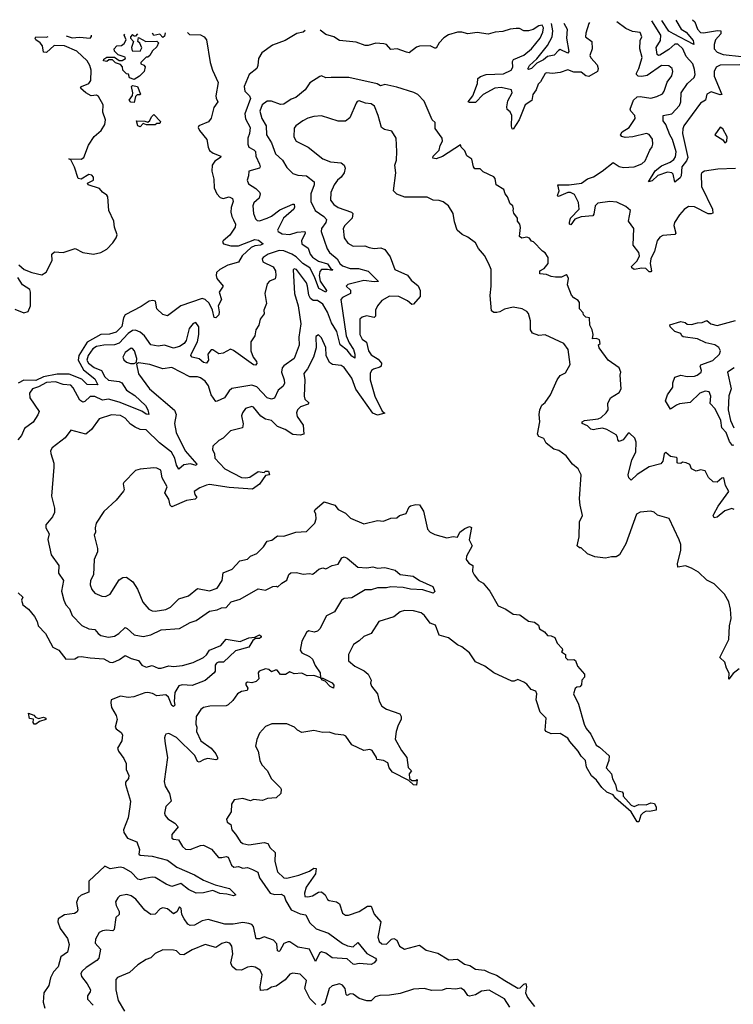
# Model space of a CAD drawing. Extents: x 2494106 to 2685573, y 758056 to 915185.
# Tile 476 of 507: x 2625158 to 2629881, y 907660 to 914178. Entities that reach past the tile are written whole.
import ezdxf

# ---------------------------------------------------------------- set-up
doc = ezdxf.new("R2010")
doc.units = 0

msp = doc.modelspace()

# ---------------------------------------------------------------- linework, layer by layer
at = {"layer": '0CON05XD'}
for points in [[(2628928.7, 914159.4), (2628925, 914152.5), (2628905, 914090), (2628903.8, 914065), (2628943.8, 914033.8), (2628947.5, 913985), (2628932.3, 913942.3), (2628938.8, 913925), (2628979.1, 913879.1), (2628987.5, 913855), (2628983.3, 913835), (2628925, 913801.2), (2628905, 913806.2), (2628875, 913831.4), (2628825, 913830.6), (2628785, 913845.8), (2628735, 913828.1), (2628685, 913821.9), (2628645, 913826), (2628635, 913821.2), (2628605, 913766.7), (2628589.3, 913750.7), (2628576, 913715), (2628555, 913683.3), (2628547.5, 913642.5), (2628503.1, 913615), (2628464.6, 913515), (2628425, 913453.8), (2628416.4, 913456.4), (2628413.4, 913473.4), (2628415.4, 913545), (2628405, 913567.5), (2628384.4, 913584.4), (2628381.1, 913601.1), (2628388.1, 913641.9), (2628417.5, 913695), (2628413.1, 913713.1), (2628345, 913729.4), (2628302, 913725), (2628226.4, 913683.6), (2628175, 913630.6), (2628135, 913630), (2628126.7, 913635), (2628157.5, 913675), (2628188.6, 913755), (2628190.9, 913789.1), (2628207.6, 913802.4), (2628245, 913814.4), (2628359.3, 913820.7), (2628410.8, 913845), (2628421.4, 913865), (2628419.5, 913900.5), (2628425.8, 913914.2), (2628495, 913942.5), (2628545, 913984.3), (2628602.5, 914055), (2628621.4, 914095), (2628624.2, 914125), (2628615, 914141.2), (2628595, 914136.9), (2628556.9, 914113.1), (2628525, 914105.5), (2628495.6, 914105.6), (2628465, 914120), (2628445, 914120), (2628404.5, 914115.5), (2628355, 914100), (2628304.5, 914095.5), (2628258.3, 914081.7), (2628185, 914092.9), (2628125, 914083.8), (2628085, 914095.8), (2628055, 914096), (2627995, 914077.5), (2627965, 914058.6), (2627935, 914025.8), (2627915, 913990.8), (2627905, 913989.2), (2627875, 914004.3), (2627805, 914004), (2627785, 913996.7), (2627735, 913958), (2627717, 913963), (2627655.8, 913985.8), (2627615, 913981.2), (2627585, 914013.3), (2627568.3, 914018.3), (2627515, 914023.8), (2627465, 914008), (2627445, 914007.5), (2627385, 914028.8), (2627275, 914040), (2627237.5, 914065), (2627185, 914081.2), (2627146.6, 914110)], [(2628759.7, 914154.7), (2628782.5, 914115), (2628776.4, 914055), (2628792.5, 913967.5), (2628785, 913956.2), (2628735, 913980.5), (2628723.1, 913975), (2628696.1, 913943.9), (2628650.6, 913935), (2628625, 913912.3), (2628580.2, 913889.8), (2628545, 913856), (2628525, 913847.5), (2628522, 913852), (2628532.2, 913875), (2628580.7, 913919.3), (2628651.8, 914008.2), (2628683.2, 914065), (2628687, 914105), (2628678.6, 914152.5)], [(2629216.4, 913403.6), (2629165, 913398.6), (2629144.3, 913404.3), (2629133.8, 913415), (2629146, 913435), (2629192, 913465), (2629231.2, 913525), (2629230, 913545), (2629202, 913572), (2629198.8, 913585), (2629221.2, 913645), (2629245, 913668), (2629265, 913670.8), (2629335, 913659.2), (2629375, 913669.2), (2629411.7, 913688.3), (2629423.8, 913705), (2629444.2, 913765), (2629475, 913807.5), (2629480, 913835), (2629476.2, 913855), (2629455, 913873.3), (2629405, 913875.6), (2629310.2, 913809.8), (2629275, 913801.9), (2629252.5, 913805), (2629240, 913815), (2629240, 913825), (2629255.5, 913854.5), (2629278.3, 913928.3), (2629261.9, 913985), (2629265, 914040), (2629276.7, 914065), (2629265, 914092.5), (2629215, 914101.2), (2629169.5, 914119.5), (2629109.9, 914164.4)], [(2629925, 913879.4), (2629795, 913876.5), (2629767.5, 913865), (2629754.7, 913835), (2629754.7, 913805), (2629805, 913682.5), (2629795, 913680.8), (2629735, 913700.9), (2629705.8, 913685), (2629696.2, 913645), (2629665, 913625.7), (2629553.8, 913475), (2629546.2, 913455), (2629545.4, 913425.4), (2629580, 913265), (2629572.5, 913245), (2629541.4, 913205), (2629535.6, 913144.4), (2629529.2, 913130.8), (2629495, 913102.5), (2629483.8, 913155), (2629474.2, 913164.2), (2629445, 913168.6), (2629382.4, 913147.6), (2629345, 913111.2), (2629320, 913105), (2629365, 913176.9), (2629405, 913210), (2629463.3, 913235), (2629487.2, 913252.8), (2629499.4, 913270.6), (2629503.6, 913303.6), (2629479.1, 913385), (2629460.9, 913415), (2629435.7, 913485), (2629417.7, 913507.7), (2629416.7, 913543.3), (2629475, 913554.2), (2629525, 913610.6), (2629534.6, 913635), (2629535.6, 913695), (2629577.8, 913755), (2629621.8, 913795), (2629628, 913815), (2629625, 913848.8), (2629612.3, 913885), (2629569.2, 913935), (2629547.8, 913985), (2629515, 914015.3), (2629495, 914017.1), (2629455, 913980), (2629395, 913943.6), (2629385, 913941.4), (2629377.8, 913947.8), (2629370, 913995), (2629399, 914041), (2629400.5, 914075), (2629341.7, 914170.8)], [(2629501.7, 914175.3), (2629536.4, 914116.4), (2629568.8, 914095), (2629615, 914040), (2629620, 914015), (2629485.6, 914084.4), (2629455, 914102.9), (2629407.4, 914172.7)], [(2629610.1, 914178.3), (2629627.1, 914165), (2629643.8, 914115), (2629663.8, 914093.8), (2629685, 914090.4), (2629777.1, 914107.1), (2629798, 914105), (2629797.7, 914085), (2629763.8, 914045), (2629753.5, 914015), (2629754.7, 913984.7), (2629774.2, 913964.2), (2629815, 913946.8), (2629935, 913934.6)], [(2627046.4, 914107.2), (2627035, 914096.2), (2626992.7, 914087.3), (2626915, 914041.2), (2626830.7, 914009.3), (2626761.2, 913958.8), (2626737.7, 913922.3), (2626733.8, 913875), (2626726.2, 913855), (2626676.2, 913815), (2626644, 913735), (2626648.8, 913705), (2626678.8, 913675), (2626685.6, 913655.6), (2626648.5, 913555), (2626652.7, 913522.7), (2626683.8, 913465), (2626678.8, 913425), (2626666.7, 913395), (2626666.7, 913355), (2626675, 913333.3), (2626707.3, 913317.3), (2626718.8, 913305), (2626720, 913275), (2626745, 913221.2), (2626750, 913205), (2626744.2, 913195.8), (2626673.6, 913176.4), (2626672.5, 913145), (2626663.3, 913115), (2626672.3, 913092.3), (2626720.8, 913060.8), (2626745.8, 913035.8), (2626748.8, 913025), (2626742.7, 912997.3), (2626706.7, 912965), (2626700, 912945), (2626706.2, 912895), (2626719.3, 912859.3), (2626729.3, 912849.3), (2626745, 912846.7), (2626796.7, 912865), (2626825, 912878.6), (2626879.8, 912920.2), (2626965, 912957.1), (2626975, 912956.7), (2626977.5, 912937.5), (2626972.5, 912925), (2626903.8, 912865), (2626864.3, 912784.3), (2626868.8, 912775), (2626895, 912760.6), (2626945, 912755.5), (2626995, 912771.8), (2627045.7, 912775.7), (2627046.9, 912765), (2627022.3, 912715), (2627025.5, 912695), (2627066.9, 912665), (2627079.7, 912625), (2627095, 912606), (2627135, 912579.5), (2627195, 912562.9), (2627218, 912528), (2627228.8, 912525), (2627225, 912517.5), (2627195.6, 912525.6), (2627156.1, 912523.9), (2627145, 912512), (2627139.3, 912485), (2627146.2, 912446.2), (2627188.8, 912385), (2627185, 912373.8), (2627138.3, 912398.3), (2627110, 912475), (2627078, 912535), (2627032, 912565), (2626987.5, 912607.5), (2626960, 912625), (2626905, 912647.5), (2626875, 912649.2), (2626802, 912625), (2626770, 912605), (2626762, 912595), (2626765.9, 912575.9), (2626835, 912541.2), (2626850, 912515), (2626854, 912485), (2626848, 912462), (2626811.7, 912448.3), (2626795, 912430), (2626780.8, 912365), (2626790.5, 912299.5), (2626773.6, 912256.4), (2626775, 912230), (2626748.8, 912195), (2626740, 912155), (2626720, 912125), (2626713.9, 912086.1), (2626687.5, 912045), (2626686.9, 911985), (2626703.8, 911943.8), (2626725.7, 911915), (2626726.9, 911903.1), (2626718.3, 911891.7), (2626705, 911893.5), (2626571.7, 911988.3), (2626553.8, 911996.2), (2626505, 911971.2), (2626475, 911966.2), (2626435, 911993.3), (2626425, 911992.5), (2626403.3, 911965), (2626406.2, 911925), (2626395, 911903.8), (2626375, 911908.8), (2626345, 911934), (2626298.8, 911945), (2626290.8, 911955), (2626293.1, 911965), (2626334.3, 912045), (2626344.3, 912095), (2626343.8, 912145), (2626323, 912173), (2626305, 912166.2), (2626278.8, 912135), (2626259.2, 912055), (2626246, 912035), (2626215.6, 912014.4), (2626175, 912003.8), (2626115, 912023.3), (2626075, 912016.2), (2626025, 912026.2), (2625984.4, 912085), (2625955, 912110.6), (2625925, 912122.2), (2625905, 912121.5), (2625875, 912101.8), (2625815, 912036.2), (2625785, 912025.4), (2625715, 912023.8), (2625665, 912014.6), (2625640.7, 911999.3), (2625610.7, 911955), (2625601.8, 911925), (2625612.7, 911905), (2625649.4, 911875), (2625699.4, 911855), (2625720.3, 911815), (2625745, 911791.9), (2625815, 911782.9), (2625832.9, 911775), (2625864.5, 911725), (2625919.8, 911689.8), (2625990, 911625), (2626006.5, 911595), (2626012.5, 911565), (2625995, 911566), (2625966.5, 911586.5), (2625815.5, 911645.5), (2625745, 911666.3), (2625705, 911659.3), (2625655, 911683.8), (2625625, 911684.4), (2625589.4, 911650.6), (2625575, 911645.4), (2625555, 911659.4), (2625510.5, 911740.5), (2625495, 911757.8), (2625445, 911763.3), (2625395, 911781.1), (2625335, 911776.9), (2625281.9, 911748.1), (2625241.2, 911735), (2625223.3, 911705), (2625223.8, 911675), (2625286, 911585), (2625278.3, 911561.7), (2625246.8, 911513.2), (2625188.6, 911471.4), (2625168.9, 911425), (2625145, 911395.8)], [(2626267.9, 914093.1), (2626281.3, 914081.3), (2626355, 914077.1), (2626378, 914065), (2626394.2, 914045), (2626418, 913895), (2626432.9, 913845), (2626471.7, 913761.7), (2626456, 913675), (2626457.7, 913657.7), (2626470, 913635), (2626443.4, 913596.6), (2626424.2, 913525.8), (2626407.3, 913502.7), (2626343.9, 913476.1), (2626338.8, 913465), (2626348, 913445), (2626397.1, 913385), (2626404.5, 913335), (2626415, 913311.9), (2626437.5, 913295), (2626489.2, 913275), (2626487.5, 913265), (2626448.4, 913241.6), (2626432.5, 913215), (2626430.3, 913175), (2626442.4, 913122.4), (2626445.4, 913065), (2626462.1, 913025), (2626485, 913000.5), (2626505, 912995.5), (2626545, 913005.5), (2626565.7, 912995), (2626570, 912975), (2626557.7, 912935), (2626556, 912905), (2626561.1, 912875), (2626572.8, 912852.7), (2626585.4, 912825), (2626584.6, 912805), (2626548.9, 912751.1), (2626504.3, 912715), (2626500.8, 912705), (2626506.7, 912695), (2626555, 912682), (2626605, 912680.6), (2626715, 912722.9), (2626737.7, 912717.7), (2626770, 912695), (2626752.5, 912685), (2626715, 912680.9), (2626689.5, 912670.5), (2626630, 912615), (2626606.3, 912573.7), (2626535, 912552.7), (2626482, 912525), (2626460, 912505), (2626457.1, 912485), (2626462.5, 912465), (2626503.8, 912415), (2626478, 912375), (2626494, 912325), (2626470.6, 912285), (2626478.9, 912245), (2626475.6, 912224.4), (2626455, 912203.8), (2626445, 912207.5), (2626433.5, 912255), (2626412, 912302), (2626386.3, 912326.3), (2626365, 912333.1), (2626225, 912283.3), (2626135, 912218), (2626105, 912227.5), (2626066, 912265), (2626057.5, 912315), (2626039.6, 912319.6), (2626014, 912315), (2625961, 912279), (2625855.9, 912224.1), (2625845.4, 912205), (2625833.2, 912146.8), (2625795, 912108.7), (2625752.7, 912097.3), (2625695, 912093.3), (2625605, 912043.9), (2625549.7, 911955), (2625544.1, 911925), (2625580.3, 911860.3), (2625655, 911800.8), (2625675, 911760), (2625605, 911764.2), (2625569.2, 911799.2), (2625485, 911832), (2625405, 911832.6), (2625315, 911813.1), (2625265, 911790), (2625185, 911792.7), (2625147.2, 911772.7)], [(2625151.2, 912555), (2625186.7, 912525), (2625237.5, 912505), (2625305, 912490), (2625333.6, 912506.4), (2625372.5, 912585), (2625370, 912625), (2625388.3, 912641.7), (2625445, 912637.5), (2625525, 912662.5), (2625576.2, 912636.2), (2625645, 912626), (2625695, 912636.7), (2625735, 912658.8), (2625775, 912700), (2625796.7, 912735), (2625802, 912755), (2625784.7, 912805), (2625780.3, 912845), (2625747.5, 912915), (2625741.1, 913005), (2625735, 913017.5), (2625705, 913037.5), (2625685, 913060), (2625610, 913085), (2625606.7, 913095), (2625646.7, 913115), (2625645.5, 913135), (2625635, 913150), (2625615, 913152.5), (2625565, 913123.3), (2625545, 913127.5), (2625521.3, 913201.3), (2625495, 913250), (2625482.5, 913257.5), (2625565, 913254.3), (2625582.5, 913265), (2625612.1, 913347.9), (2625650, 913405), (2625695.9, 913444.1), (2625720.5, 913485), (2625724.5, 913515), (2625706.9, 913565), (2625710, 913615), (2625680.2, 913670.2), (2625665, 913678.6), (2625630, 913675), (2625594.5, 913694.5), (2625560, 913725), (2625566.7, 913735), (2625614.2, 913755), (2625628.5, 913775), (2625631.2, 913845), (2625622.1, 913875), (2625603.5, 913905), (2625535, 913970.9), (2625455, 914006.3), (2625385, 914006.4), (2625335, 913962), (2625315, 913963.8), (2625308, 914005), (2625292, 914025), (2625264, 914045), (2625260, 914055), (2625265, 914065.3), (2625335, 914062.9), (2625345.6, 914067.7)], [(2625464.8, 914071.2), (2625505, 914058.9), (2625552.4, 914062.4), (2625625, 914056.7), (2625633.8, 914066.2), (2625633.1, 914076.2)], [(2625937.4, 914085.1), (2625925, 914070), (2625915, 914070), (2625905, 914080), (2625890, 914065), (2625890, 914055), (2625910, 914035), (2625896.7, 913995), (2625903, 913973), (2625955, 913970), (2625967, 913993), (2625953.6, 914023.6), (2625940, 914035), (2625945, 914060), (2625993, 914033), (2626065, 914036.7), (2626076.7, 914025), (2626065, 913997.5), (2626037, 913973), (2626018.3, 913941.7), (2626005, 913930), (2625995, 913930), (2625960, 913895), (2625960, 913885), (2625978.3, 913878.3), (2625987, 913867), (2625982.5, 913835), (2625950, 913805), (2625915, 913783.3), (2625883.6, 913793.6), (2625876.7, 913816.7), (2625865, 913820), (2625840, 913845), (2625837, 913867), (2625825, 913882.5), (2625791.7, 913891.7), (2625771.7, 913911.7), (2625748.3, 913911.7), (2625735, 913902.5), (2625712.5, 913905), (2625713.6, 913916.4), (2625735, 913930), (2625785, 913930), (2625815, 913907.5), (2625835, 913907.5), (2625858.3, 913921.7), (2625855, 913930), (2625810, 913945), (2625785, 913970), (2625783.6, 913986.4), (2625800, 914005), (2625831.7, 914008.3), (2625848.3, 914021.7), (2625862.5, 914045), (2625850, 914075), (2625852.9, 914082.6)], [(2626121.2, 914090.5), (2626115, 914070), (2626105, 914060), (2626085, 914082.5), (2626045, 914073.3), (2626036.5, 914088)], [(2629886, 910936), (2629872.5, 910942.5), (2629825, 910927.5), (2629775, 910884.3), (2629755, 910880.6), (2629748.8, 910895), (2629751.8, 910905), (2629781.7, 910958.3), (2629851.2, 911055), (2629829.2, 911095), (2629817.5, 911145), (2629805, 911142.5), (2629775, 911117.5), (2629748.3, 911118.3), (2629717.5, 911147.5), (2629695, 911192.5), (2629665, 911197.5), (2629635, 911190), (2629604, 911204), (2629593, 911233), (2629570, 911245), (2629545, 911250), (2629535, 911240), (2629515, 911242.5), (2629510, 911245), (2629510, 911275), (2629505, 911280), (2629465, 911286.7), (2629435, 911312.5), (2629422.5, 911305), (2629413.8, 911255), (2629401.7, 911238.3), (2629325, 911218.6), (2629245, 911167.1), (2629205, 911128.8), (2629190, 911145), (2629184.4, 911165), (2629209.4, 911265), (2629236, 911315), (2629237.7, 911382.3), (2629228.8, 911408.8), (2629195, 911440), (2629185, 911440), (2629152.7, 911397.3), (2629125, 911386.7), (2629116.1, 911396.1), (2629114.2, 911415), (2629105, 911429.2), (2629044.2, 911465), (2629015, 911474), (2628972.7, 911467.3), (2628955, 911463.1), (2628937.1, 911467.1), (2628915, 911490), (2628880, 911505), (2628880, 911515), (2628895.8, 911524.2), (2628987.5, 911535), (2629007.5, 911545), (2629040, 911575), (2629053.3, 911595), (2629051.7, 911638.3), (2629067.5, 911675), (2629125, 911711.2), (2629140, 911735), (2629133.3, 911825), (2629137.5, 911845), (2629125, 911872.5), (2629053.3, 911925), (2628992.5, 912005), (2628990, 912025), (2629000, 912035), (2628995, 912060), (2628975, 912067.5), (2628950, 912065), (2628952.5, 912095), (2628947.5, 912125), (2628932.5, 912155), (2628930, 912205), (2628905, 912210), (2628890, 912225), (2628888.3, 912238.3), (2628862.5, 912265), (2628862.5, 912305), (2628855, 912320), (2628825, 912337.5), (2628810, 912355), (2628783.6, 912423.6), (2628790, 912465), (2628782.5, 912485), (2628775, 912490), (2628745, 912473.3), (2628705, 912473.8), (2628675, 912478), (2628645, 912492.5), (2628601.2, 912495), (2628600.8, 912515), (2628628.3, 912531.7), (2628656.7, 912565), (2628656.7, 912605), (2628636.7, 912635), (2628617.5, 912645), (2628558.3, 912708.3), (2628545, 912712.5), (2628533, 912733), (2628515, 912738.8), (2628481.7, 912731.7), (2628465, 912742.5), (2628473, 912803), (2628467.5, 912825), (2628452.5, 912845), (2628452.5, 912865), (2628428.3, 912898.3), (2628423.3, 912915), (2628427, 912927), (2628422.5, 912945), (2628405, 912960), (2628387.5, 913005), (2628370, 913025), (2628362.5, 913055), (2628312.5, 913085), (2628305, 913127.5), (2628295, 913137.5), (2628225, 913170), (2628205, 913190), (2628170.5, 913190.5), (2628161.2, 913205), (2628150, 913255), (2628117, 913277), (2628105, 913310), (2628080, 913335), (2628075, 913350), (2627956.8, 913273.2), (2627915, 913258.1), (2627891.4, 913261.4), (2627894.3, 913275), (2627933.1, 913315), (2627940, 913345), (2627955.5, 913375), (2627954.2, 913394.2), (2627908.3, 913458.3), (2627907, 913497), (2627887.5, 913515), (2627835, 913640), (2627792.3, 913682.3), (2627766.9, 913696.9), (2627655, 913731.4), (2627575, 913748.8), (2627545, 913741.2), (2627522.9, 913752.9), (2627336.6, 913796.6), (2627220, 913795), (2627185, 913793.3), (2627156.4, 913806.4), (2627145, 913803.3), (2627078.8, 913761.2), (2627047, 913713), (2626985, 913664.2), (2626955, 913652.5), (2626905, 913618.8), (2626885, 913615.8), (2626825, 913638), (2626795, 913638), (2626762, 913615), (2626747.3, 913572.7), (2626761.1, 913525), (2626788.9, 913475), (2626791.1, 913415), (2626823.8, 913363.8), (2626850.8, 913290.8), (2626897.5, 913247.5), (2626925, 913198.8), (2626965, 913160), (2626999.2, 913149.2), (2627055, 913144.3), (2627106.2, 913105), (2627106.7, 913085), (2627084.5, 913025), (2627084.3, 912975), (2627112.5, 912915), (2627170.8, 912875), (2627188.6, 912855), (2627184.3, 912835), (2627155.6, 912795), (2627153.5, 912775), (2627191.8, 912661.8), (2627207.8, 912637.8), (2627260, 912595), (2627275.6, 912565), (2627295, 912548.8), (2627345, 912530.6), (2627401.1, 912531.1), (2627465, 912514.4), (2627532.5, 912445), (2627505, 912442.2), (2627435, 912450.7), (2627330, 912425), (2627317.5, 912415), (2627346.9, 912386.9), (2627347.5, 912365), (2627295, 912340), (2627284, 912326), (2627318.9, 912085), (2627339, 912039), (2627367.1, 911995), (2627375.6, 911964.4), (2627375, 911937.5), (2627355, 911950.6), (2627325, 911990.5), (2627279.1, 912025), (2627257.8, 912115), (2627222.3, 912172.3), (2627195, 912242.9), (2627164.4, 912295), (2627128.2, 912318.2), (2627100, 912320), (2627082.2, 912332.2), (2627070.4, 912355), (2627063.1, 912415), (2627055, 912436.2), (2626988.8, 912525), (2626975, 912528.8), (2626968.3, 912521.7), (2626975.5, 912365), (2627001.1, 912285), (2627019.5, 912165), (2627004.5, 912075.5), (2627007, 912023), (2626973.8, 911935), (2626905, 911886.2), (2626895, 911872.5), (2626890.8, 911845), (2626908.9, 911795), (2626910, 911770), (2626899.4, 911750.6), (2626869.2, 911725), (2626845, 911673.8), (2626825, 911667.1), (2626795, 911675.7), (2626726.7, 911746.7), (2626695, 911758.1), (2626562.8, 911737.2), (2626545, 911722), (2626513.8, 911675), (2626465, 911652.5), (2626455, 911650.8), (2626424.7, 911694.7), (2626407.1, 911755), (2626384.4, 911785), (2626355, 911807.5), (2626335, 911813.6), (2626283.6, 911813.6), (2626165, 911875.7), (2626105, 911866.2), (2626020, 911895), (2625945, 911907.5), (2625931.7, 911898.3), (2625944, 911834), (2626016, 911735), (2626183.2, 911593.2), (2626194, 911565), (2626182.5, 911505), (2626192.9, 911445), (2626253.7, 911323.6), (2626330, 911235), (2626325, 911226.7), (2626288.2, 911238.2), (2626245, 911230.6), (2626211.7, 911201.7), (2626195, 911228.8), (2626184.5, 911275), (2626162.7, 911315), (2626083, 911377), (2625995, 911464), (2625955, 911465.5), (2625921.5, 911481.5), (2625890.7, 911500.7), (2625855, 911540), (2625825, 911558), (2625765, 911562.2), (2625683.3, 911535), (2625633.3, 911465), (2625595.9, 911434.1), (2625495, 911460), (2625459.3, 911410.7), (2625372.5, 911345), (2625362.5, 911325), (2625363, 911307), (2625383, 911243), (2625383.3, 911215), (2625367.5, 911025), (2625387.5, 910945), (2625387.5, 910915), (2625375, 910887.5), (2625330, 910835), (2625330, 910815), (2625352.5, 910775), (2625343.6, 910736.4), (2625366.7, 910635), (2625417.5, 910565), (2625413.3, 910515), (2625448, 910465), (2625434.3, 910395), (2625449.4, 910335), (2625462.5, 910305), (2625488.2, 910278.2)], [(2625915, 913630), (2625892.3, 913632.3), (2625882.5, 913645), (2625903.3, 913676.7), (2625907.5, 913695), (2625897.5, 913735), (2625905, 913742.5), (2625936.4, 913736.4), (2625957.5, 913685), (2625955, 913680), (2625935, 913680), (2625925, 913670), (2625915, 913630)], [(2629919.3, 909880.7), (2629880.7, 909849.3), (2629852.5, 909812.5), (2629853, 909853), (2629836, 909885), (2629825.9, 909925.9), (2629792.5, 909955), (2629852, 910075), (2629856.7, 910165), (2629866.2, 910215), (2629863.3, 910275), (2629852.5, 910325), (2629822.5, 910375), (2629755, 910442.5), (2629707, 910467), (2629650.7, 910520.7), (2629605, 910547.5), (2629565, 910562.5), (2629513.6, 910553.6), (2629511.7, 910578.3), (2629533.8, 910665), (2629533.6, 910703.6), (2629523.3, 910735), (2629456.4, 910876.4), (2629379.2, 910899.2), (2629357.8, 910917.8), (2629335, 910924.3), (2629265, 910918.6), (2629240, 910905), (2629170.7, 910709.3), (2629127.5, 910635), (2629105, 910622.5), (2629075, 910622.5), (2629035, 910612.5), (2628965, 910622.5), (2628915, 910642.5), (2628875, 910682.5), (2628863, 910683), (2628847.5, 910695), (2628860, 910755), (2628863.3, 910855), (2628883, 910897), (2628866.7, 910965), (2628863.9, 911006.1), (2628873.8, 911165), (2628853.8, 911205), (2628815.8, 911235.8), (2628775, 911291.2), (2628725.7, 911325.7), (2628694.2, 911334.2), (2628642.5, 911375), (2628626.4, 911406.4), (2628595, 911420), (2628584.2, 911435), (2628601.2, 911515), (2628596, 911565), (2628600, 911595), (2628614.2, 911625.8), (2628635.8, 911644.2), (2628672, 911695), (2628716.2, 911795), (2628735, 911822.5), (2628769.5, 911840.5), (2628800.8, 911895), (2628788.1, 911995), (2628759.2, 912035), (2628635, 912091.2), (2628595, 912086.7), (2628552.7, 912102.7), (2628538, 912125), (2628538, 912185), (2628525, 912232.5), (2628515, 912246.2), (2628484.2, 912264.2), (2628425, 912276), (2628367.7, 912262.3), (2628335, 912244), (2628315, 912240), (2628295, 912240), (2628281.7, 912251.7), (2628272, 912352), (2628279.2, 912415), (2628277.5, 912525), (2628263, 912563), (2628235, 912616.7), (2628195, 912663.3), (2628175, 912701.2), (2628125, 912738.8), (2628086.4, 912756.4), (2628053.9, 912783.9), (2628035, 912840), (2628025.8, 912895.8), (2627995, 912946.7), (2627961.7, 912971.7), (2627935, 912981.2), (2627894.2, 912984.2), (2627855, 913003.8), (2627707, 913003), (2627655, 913022.5), (2627632.5, 913045), (2627648, 913165), (2627640, 913215), (2627650.7, 913249.3), (2627653.8, 913305), (2627648.8, 913395), (2627620, 913440), (2627572, 913452), (2627552.5, 913465), (2627530.8, 913545), (2627506.2, 913605), (2627485, 913621.2), (2627446, 913626), (2627405, 913641.2), (2627392.5, 913637.5), (2627384.1, 913625.9), (2627342.3, 913527.7), (2627313.9, 913506.1), (2627265.8, 913505.8), (2627155, 913540.8), (2627105, 913537.5), (2627065, 913526), (2627031.7, 913508.3), (2626985, 913476.2), (2626975, 913460), (2626971.7, 913401.7), (2626987.5, 913375), (2627067.5, 913335), (2627165, 913256.2), (2627215, 913237.1), (2627285, 913231.2), (2627306.2, 913215), (2627311.2, 913195), (2627306.2, 913165), (2627286.2, 913135), (2627261.2, 913115), (2627238.8, 913085), (2627216, 913035), (2627214.2, 912984.2), (2627236.2, 912955), (2627265, 912934.4), (2627354, 912904), (2627363.3, 912895), (2627358, 912865), (2627310, 912815), (2627299.2, 912795), (2627306, 912735), (2627328.8, 912698.8), (2627365, 912680), (2627441.7, 912681.7), (2627470, 912670), (2627505, 912664.2), (2627547, 912667), (2627575, 912658), (2627609.1, 912609.1), (2627640, 912525), (2627725, 912486), (2627748, 912455), (2627795.6, 912415.6), (2627809.2, 912385), (2627808, 912345), (2627765, 912294.2), (2627753.2, 912293.2), (2627725, 912317.1), (2627666.4, 912346.4), (2627605, 912347.5), (2627555, 912318.8), (2627526, 912285), (2627513.8, 912255), (2627512.5, 912215), (2627505, 912207.5), (2627452.3, 912217.7), (2627425, 912210), (2627410, 912195), (2627410, 912095), (2627425, 912063.8), (2627452.7, 912042.7), (2627467.5, 911985), (2627485, 911959.2), (2627530.3, 911930.3), (2627552.9, 911905), (2627550.6, 911885), (2627542.5, 911877.5), (2627498.8, 911865), (2627485.8, 911855), (2627478.1, 911835), (2627476.8, 911793.2), (2627508.1, 911685), (2627556.7, 911586.7), (2627575, 911572.5), (2627525, 911560.8), (2627495, 911574), (2627381.8, 911731.8), (2627356.7, 911805), (2627305.8, 911875), (2627285, 911888), (2627227.5, 911895), (2627208.3, 911908.3), (2627185.7, 911955.7), (2627185, 912007.5), (2627155, 912072.5), (2627135, 912092.5), (2627118.3, 912081.7), (2627120.8, 912005), (2627102.2, 911945), (2627062.6, 911867.4), (2627038, 911835), (2627044.2, 911795), (2627040.6, 911685), (2627045.7, 911665.7), (2627071.7, 911641.7), (2627066.8, 911633.2), (2627015.4, 911614.6), (2626995.7, 911595), (2626989.4, 911575), (2626995, 911551.2), (2627033.3, 911495), (2627038.8, 911435), (2627015, 911428.6), (2626965, 911432.9), (2626915, 911464.4), (2626863.3, 911485), (2626825, 911524), (2626784.5, 911534.5), (2626753.8, 911553.8), (2626705, 911613.3), (2626695, 911616.7), (2626653.3, 911605), (2626632, 911575), (2626626.4, 911556.4), (2626637, 911503), (2626633, 911477), (2626553.9, 911456.1), (2626505, 911407.5), (2626475, 911392.5), (2626436.7, 911355), (2626433.8, 911333.8), (2626447.5, 911305), (2626450, 911275), (2626515, 911204.4), (2626625, 911148.1), (2626655, 911144.4), (2626680, 911150), (2626737, 911187), (2626775, 911180), (2626785, 911190), (2626805, 911190), (2626810, 911165), (2626785, 911160), (2626745, 911102.5), (2626698.8, 911071.2), (2626545, 911080.9)], [(2625955, 913470), (2625940, 913475), (2625931.7, 913508.3), (2625985, 913507.5), (2626005, 913500), (2626019.3, 913510.7), (2626030, 913535), (2626045, 913550), (2626090, 913505), (2626085, 913490), (2626065, 913490), (2626055, 913482.5), (2625997, 913483), (2625975, 913490), (2625955, 913470)], [(2629895, 913192.5), (2629778.3, 913188.3), (2629690, 913175), (2629672.5, 913165), (2629667.5, 913155), (2629670, 913075), (2629743.8, 912925), (2629745, 912897.5), (2629735, 912892), (2629715, 912894), (2629625, 912939.2), (2629585, 912940.8), (2629555, 912922), (2629525, 912887.5), (2629491.9, 912835), (2629487.1, 912815), (2629500, 912765), (2629494.2, 912755.8), (2629415, 912750), (2629395, 912738.6), (2629376.9, 912715), (2629358.9, 912645), (2629335.8, 912594.2), (2629332, 912565), (2629340, 912515), (2629335, 912510), (2629325, 912510), (2629301.7, 912531.7), (2629275, 912533.8), (2629225, 912523.8), (2629210, 912535), (2629206.7, 912545), (2629245, 912582), (2629261.4, 912615), (2629255, 912636), (2629218.1, 912685), (2629223.8, 912795), (2629186.7, 912845), (2629200, 912915), (2629170.7, 912940.7), (2629109.3, 912970.7), (2629064.5, 912974.5), (2628985, 912964.4), (2628966.9, 912945), (2628958.6, 912891.4), (2628951.2, 912878.8), (2628875, 912874.2), (2628832.7, 912857.3), (2628805, 912820), (2628797.5, 912825), (2628796.7, 912835), (2628804, 912865), (2628860, 912925), (2628857, 912967), (2628830, 913020), (2628804.1, 913034.1), (2628785, 913034), (2628725, 913006.7), (2628720, 913010), (2628716.7, 913015), (2628728.8, 913045), (2628720, 913085), (2628795, 913084.2), (2628876.7, 913095), (2628915.6, 913124.4), (2628955, 913138.6), (2629012.5, 913175), (2629085, 913232), (2629125, 913206.7), (2629155, 913200.8), (2629225, 913204.3), (2629275.4, 913224.6), (2629297.1, 913245), (2629328, 913315), (2629344.3, 913335.7), (2629349.2, 913355), (2629346.4, 913386.4), (2629325, 913418), (2629306.1, 913423.9), (2629216.4, 913403.6)], [(2629825, 913362.5), (2629837.5, 913375), (2629841.7, 913401.7), (2629812.5, 913455), (2629793.6, 913466.4), (2629760, 913415), (2629813, 913383), (2629825, 913362.5)], [(2625125, 912262), (2625185, 912238), (2625214.1, 912245.9), (2625230, 912285), (2625230, 912375), (2625225, 912391.2), (2625175, 912424), (2625145, 912472)], [(2629885, 911362.5), (2629875, 911360), (2629856.2, 911385), (2629834.4, 911445), (2629805, 911476.2), (2629797.8, 911525), (2629762.2, 911602.2), (2629727.5, 911637.5), (2629733.5, 911685), (2629722, 911715), (2629695, 911718.5), (2629659.2, 911705), (2629595, 911644.4), (2629525, 911634.3), (2629505, 911625.7), (2629465, 911600), (2629432.5, 911655), (2629446.2, 911695), (2629482, 911745), (2629482, 911775), (2629495, 911812.5), (2629534.2, 911825.8), (2629575, 911816), (2629625, 911818.1), (2629642, 911825), (2629667.8, 911845), (2629670.6, 911855), (2629661.2, 911885), (2629666.1, 911893.9), (2629745, 911921.9), (2629790.5, 911965), (2629797.3, 911985), (2629785, 912007.8), (2629758.8, 912025), (2629699.5, 912039.5), (2629645, 912066), (2629549.3, 912079.3), (2629540, 912085), (2629535, 912100), (2629493.6, 912113.6), (2629463.9, 912143.9), (2629461.2, 912158.8), (2629535, 912181.2), (2629563.6, 912173.6), (2629575, 912162.5), (2629605, 912160), (2629645, 912172.5), (2629675, 912173.3), (2629705, 912186.7), (2629732.5, 912165), (2629775, 912154.3), (2629895, 912187.5)], [(2625891.7, 911901.7), (2625915, 911902.5), (2625930, 911910), (2625932, 911935), (2625917.1, 911985), (2625905, 912001.2), (2625895, 912004), (2625856.2, 911975), (2625840, 911945), (2625847, 911927), (2625865, 911910), (2625891.7, 911901.7)], [(2629886.5, 911873.5), (2629842.1, 911845), (2629868, 911735), (2629851.8, 911688.2), (2629846.7, 911595), (2629862.9, 911525), (2629884.2, 911475.8)], [(2626545, 911080.9), (2626415, 911101.2), (2626395, 911097.5), (2626350.5, 911079.5), (2626313.3, 911055), (2626316.2, 911035), (2626330, 911015), (2626320, 911005), (2626262.5, 910995), (2626165, 910954.3), (2626154.3, 910965), (2626145.8, 911005), (2626117.5, 911045), (2626133.8, 911085), (2626101.2, 911145), (2626091.2, 911195), (2626065, 911208.6), (2626045, 911211.4), (2625955, 911203.3), (2625925, 911193.3), (2625846.2, 911115), (2625842, 911105), (2625850, 911065), (2625845, 911057.5), (2625795, 910996.7), (2625715, 910922.5), (2625663.8, 910845), (2625656.2, 910815), (2625658.8, 910785), (2625651.2, 910765), (2625673, 910677), (2625672.5, 910655), (2625650, 910605), (2625645.9, 910504.1), (2625626.2, 910465), (2625624.1, 910435.9), (2625635.8, 910405.8), (2625655, 910382.5), (2625702, 910362), (2625725, 910360), (2625755.8, 910374.2), (2625815, 910470), (2625840, 910485), (2625865, 910487.5), (2625906.1, 910456.1), (2625937.7, 910407.7), (2625971.7, 910321.7), (2626012.5, 910275), (2626035, 910263.8), (2626055, 910262), (2626125, 910274.3), (2626155, 910290), (2626210, 910345), (2626275.5, 910364.5), (2626335, 910413.8), (2626415, 910396.9), (2626465, 910415.8), (2626498, 910465), (2626505, 910516.7), (2626565, 910540), (2626615, 910596.2), (2626665, 910607.5), (2626685, 910626), (2626726.2, 910645), (2626771.4, 910688.6), (2626795, 910726.2), (2626826.8, 910733.2), (2626865, 910761.2), (2626905, 910759.2), (2626985, 910786.2), (2627055, 910790), (2627111.2, 910845), (2627120, 910875), (2627118.8, 910905), (2627110, 910925), (2627113.3, 910935), (2627173.9, 910986.1), (2627242.5, 910965), (2627266.7, 910935), (2627315, 910912), (2627347.5, 910877.5), (2627435, 910840.8), (2627525, 910862), (2627565, 910859.2), (2627615, 910877.5), (2627655, 910880), (2627672.5, 910895), (2627715, 910910), (2627735, 910952.5), (2627745, 910960), (2627780.5, 910969.5), (2627805, 910966.7), (2627830, 910925), (2627857.5, 910805), (2627875, 910786), (2627905, 910771.2), (2627985, 910747.5), (2628026.1, 910756.1), (2628055, 910752.5), (2628071.2, 910785), (2628105, 910810), (2628135, 910822.5), (2628147.5, 910817.5), (2628133.8, 910735), (2628153.3, 910695), (2628114.1, 910625.9), (2628113.8, 910605), (2628130.5, 910580.5), (2628156.2, 910565), (2628153.8, 910525), (2628165, 910502.5), (2628195, 910466.2), (2628225, 910447.5), (2628268.8, 910395), (2628325, 910298.8), (2628375, 910276.2), (2628425, 910243.8), (2628468.3, 910238.3), (2628525, 910196.7), (2628565, 910190), (2628590.7, 910170.7), (2628597.5, 910145), (2628632.5, 910125), (2628651.7, 910101.7), (2628675, 910100), (2628699.3, 910089.3), (2628715, 910050), (2628747.5, 910015), (2628750, 910005), (2628743, 909993), (2628770, 909975), (2628770, 909955), (2628785, 909940), (2628825, 909942.5), (2628836.4, 909936.4), (2628849.3, 909899.3), (2628896.1, 909846.1), (2628896.7, 909825), (2628877.5, 909805), (2628875.9, 909774.1), (2628865, 909762.5), (2628845, 909760), (2628835, 909750), (2628822.5, 909715), (2628857.3, 909647.3), (2628893.3, 909515), (2628906.4, 909486.4), (2628938.3, 909448.3), (2628973.3, 909375), (2628995, 909363.3), (2629060, 909305), (2629057.5, 909275), (2629038.8, 909225), (2629074, 909185), (2629082.3, 909152.3), (2629101.2, 909115), (2629110, 909075), (2629145, 909066.7), (2629152.5, 909055), (2629153, 909037), (2629205, 908978.8), (2629225, 908968.8), (2629255, 908982.9), (2629305, 908980), (2629335, 908994), (2629360, 908990), (2629370, 908965), (2629370, 908945), (2629326.1, 908936.1), (2629305, 908938), (2629285, 908928), (2629268.7, 908911.3), (2629255, 908867.5), (2629245, 908868.8), (2629204.5, 908934.5), (2629100.8, 909025), (2629086.1, 909046.1), (2629045, 909064.3), (2629011.4, 909095), (2628975, 909144), (2628942.1, 909172.1), (2628910.5, 909230.5), (2628902.9, 909275), (2628873.8, 909303.8), (2628855, 909336.2), (2628798.8, 909398.8), (2628785, 909422.5), (2628735, 909452.5), (2628675, 909450), (2628643.3, 909465), (2628636.7, 909475), (2628642.5, 909555), (2628602.5, 909595), (2628576.2, 909675), (2628580, 909715), (2628575, 909732.5), (2628543.9, 909743.9), (2628515, 909780), (2628495, 909793.3), (2628455, 909810), (2628431.7, 909798.3), (2628415, 909800), (2628295, 909853.8), (2628237.5, 909897.5), (2628175, 909926.7), (2628135, 909986.2), (2628085, 910026.7), (2628055, 910038.8), (2627996.8, 910086.8), (2627935, 910103.3), (2627909.1, 910169.1), (2627874.3, 910184.3), (2627838, 910235), (2627815, 910252.5), (2627765, 910265.5), (2627705, 910266.5), (2627675, 910258.1), (2627633.8, 910225), (2627535, 910193.8), (2627484.2, 910115.8), (2627435, 910094.4), (2627405, 910065.8), (2627367.5, 910042.5), (2627334, 909975), (2627335, 909933.3), (2627375, 909898.8), (2627437.6, 909867.6), (2627463.8, 909845), (2627483.8, 909805), (2627480, 909785), (2627486.4, 909766.4), (2627525.8, 909715.8), (2627536.4, 909666.4), (2627554.2, 909634.2), (2627586.1, 909613.9), (2627673, 909583), (2627683.3, 909565), (2627683.3, 909545), (2627662.3, 909507.7), (2627650, 909465), (2627643.3, 909415), (2627685, 909340), (2627721.2, 909295), (2627728.3, 909228.3), (2627750, 909205), (2627736.7, 909185), (2627737.5, 909155), (2627752.5, 909142.5), (2627777.5, 909142.5), (2627788.3, 909148.3), (2627785, 909110), (2627765, 909113.3), (2627732.5, 909142.5), (2627625, 909196.7), (2627603.8, 909225), (2627595, 909257.5), (2627565, 909273.3), (2627521.7, 909281.7), (2627520, 909295), (2627490.7, 909340.7), (2627475, 909346.2), (2627435, 909340), (2627355, 909376.7), (2627316.2, 909435), (2627302.3, 909442.3), (2627245, 909448.8), (2627205, 909462.5), (2627165, 909460), (2627105, 909473.3), (2627025, 909460), (2626997.5, 909475), (2626975.8, 909495.8), (2626925, 909516), (2626826.4, 909516.4), (2626785, 909500), (2626745.9, 909454.1), (2626727.7, 909412.3), (2626719.3, 909369.3), (2626735.7, 909335.7), (2626746.2, 909275), (2626760, 909245), (2626795, 909207.5), (2626825, 909153.3), (2626884, 909094), (2626888.8, 909085), (2626886.7, 909055), (2626855, 909026.2), (2626797, 909023), (2626765, 909010), (2626705, 909016.7), (2626685, 909007.5), (2626635, 909022.5), (2626576.4, 909013.6), (2626560, 908985), (2626557.5, 908935), (2626527.5, 908885), (2626530, 908865), (2626555, 908850), (2626561.2, 908815), (2626586.8, 908786.8), (2626618.8, 908735), (2626635, 908724), (2626675, 908715.8), (2626775, 908732), (2626800, 908725), (2626815.7, 908695.7), (2626848, 908665), (2626846.9, 908605), (2626865, 908536.7), (2626905, 908497.1), (2626925, 908494.5), (2627005.3, 908514.7), (2627075, 908540.6), (2627105, 908560.8), (2627120, 908560), (2627115, 908523.3), (2627054.5, 908435), (2627042.9, 908395), (2627044.4, 908374.4), (2627065, 908371.4), (2627095, 908377.5), (2627135, 908402.5), (2627155.6, 908405.6), (2627178.8, 908385), (2627195, 908353.3), (2627205, 908346.7), (2627255, 908338.6), (2627275, 908326), (2627294.4, 908264.4), (2627315, 908250), (2627335, 908249.2), (2627405, 908274.4), (2627459.5, 908310.5), (2627485, 908310), (2627505, 908256.7), (2627547.5, 908205), (2627529.2, 908105), (2627536.8, 908076.8), (2627555, 908060.8), (2627585, 908059.2), (2627619.7, 908090.3), (2627635, 908096.2), (2627654, 908085), (2627672.5, 908045), (2627705, 908025.6), (2627805, 908051.2), (2627848.6, 908018.6), (2627925, 907998), (2627997.5, 907955), (2628055, 907958), (2628102.5, 907925), (2628137.5, 907917.5), (2628175, 907893.3), (2628235, 907887.1), (2628265, 907870), (2628313.8, 907853.8), (2628368.6, 907818.6), (2628455, 907765.8), (2628470.9, 907769.1), (2628495, 907793.8), (2628507.7, 907797.7), (2628512.5, 907775), (2628506.1, 907736.1), (2628518.8, 907705), (2628564.4, 907644.4)], [(2625488.2, 910278.2), (2625505, 910233.8), (2625568.3, 910168.3), (2625615, 910146.7), (2625655, 910141.2), (2625676.2, 910115), (2625695, 910102.5), (2625745, 910091.4), (2625785, 910097.1), (2625814, 910115), (2625855, 910153.8), (2625868.8, 910148.8), (2625915, 910105.7), (2625975, 910094.4), (2626025, 910106.5), (2626095, 910138.1), (2626215, 910147.1), (2626285, 910187.5), (2626325, 910200), (2626415, 910262.5), (2626465, 910271.2), (2626494.4, 910285.6), (2626525, 910288), (2626556.7, 910325), (2626617.7, 910342.3), (2626735, 910410), (2626785, 910402.5), (2626833.6, 910426.4), (2626857.5, 910427.5), (2626865, 910422.5), (2626891.7, 910448.3), (2626925, 910467.5), (2626940, 910505), (2626952.7, 910517.3), (2626989.5, 910519.5), (2627035, 910507.5), (2627075, 910512.5), (2627095, 910506.7), (2627107.5, 910515), (2627138.3, 910541.7), (2627165, 910548.8), (2627185, 910543.8), (2627225, 910566), (2627265.9, 910574.1), (2627290, 910615), (2627305, 910623.3), (2627324.1, 910614.1), (2627395, 910554), (2627455, 910550), (2627495, 910556.2), (2627525, 910546.7), (2627575, 910550.8), (2627642.5, 910535), (2627675, 910505.8), (2627762.5, 910495), (2627803.3, 910465), (2627893.3, 910425), (2627906.2, 910393.8), (2627895, 910382.5), (2627826.1, 910403.9), (2627745, 910407.8), (2627695, 910420), (2627615, 910424.5), (2627585, 910417.1), (2627525, 910418.1), (2627485, 910404.3), (2627445, 910404), (2627355, 910351.4), (2627305, 910346), (2627286.7, 910335), (2627241.7, 910258.3), (2627188.9, 910231.1), (2627143.3, 910145), (2627129.2, 910130.8), (2627106.1, 910123.9), (2627068.3, 910131.7), (2627055, 910121.2), (2627025.7, 910065), (2627014.3, 910005), (2627025, 909986.2), (2627075, 909962), (2627095.5, 909945.5), (2627113.1, 909903.1), (2627147.1, 909855), (2627148.3, 909821.7), (2627105, 909835.8), (2627060, 909835), (2627025, 909852.5), (2626975, 909847.5), (2626945, 909860), (2626916.4, 909843.6), (2626885, 909843.3), (2626861.7, 909871.7), (2626848.3, 909871.7), (2626825, 909860), (2626807, 909877), (2626785, 909881.2), (2626743.3, 909865), (2626736.7, 909855), (2626740, 909815), (2626722, 909798), (2626695, 909787.5), (2626665, 909793.3), (2626654.1, 909785.9), (2626654.1, 909774.1), (2626666.7, 909753.3), (2626663, 909737), (2626625, 909730), (2626600, 909715), (2626569.3, 909670.7), (2626538.3, 909641.7), (2626523.8, 909636.2), (2626416.6, 909633.4), (2626375, 909624), (2626357.3, 909612.7), (2626326.7, 909565), (2626322.5, 909515), (2626330, 909495), (2626327.5, 909465), (2626357.5, 909405), (2626425.8, 909355), (2626455, 909318.8), (2626466, 909294), (2626466.1, 909283.9), (2626455, 909278), (2626403, 909287), (2626378.3, 909281.7), (2626345, 909263.8), (2626335, 909266.7), (2626316.7, 909306.7), (2626195, 909427.1), (2626145, 909452.5), (2626125, 909447.5), (2626120.5, 909439.5), (2626116.2, 909425), (2626120, 909385), (2626136.9, 909295), (2626114.4, 909134.4), (2626120.8, 909105), (2626149.2, 909055), (2626161.2, 909005), (2626125, 908968.8), (2626115.8, 908925), (2626120, 908910), (2626138.3, 908888.3), (2626185, 908858.8), (2626206.7, 908835), (2626163.8, 908785), (2626165, 908760), (2626175, 908752.5), (2626208.8, 908748.8), (2626235, 908703.8), (2626255, 908688.1), (2626285.4, 908684.6), (2626355, 908711.4), (2626375, 908712.5), (2626427.9, 908687.9), (2626472.9, 908632.9), (2626495, 908630.8), (2626525, 908638.8), (2626536.7, 908635), (2626560.3, 908580.3), (2626575, 908568.8), (2626605, 908572), (2626635, 908561.2), (2626665, 908566.2), (2626697.5, 908552.5), (2626733.3, 908535), (2626745, 908496.2), (2626815, 908396.7), (2626845, 908386.2), (2626888.1, 908388.1), (2626908.6, 908378.6), (2626920, 908345), (2626955.5, 908285.5), (2627015, 908259.1), (2627051.4, 908251.4), (2627075, 908201.2), (2627119.3, 908159.3), (2627201.3, 908131.3), (2627295, 908062.9), (2627326.9, 908046.9), (2627365, 908041.4), (2627395, 908068.8), (2627455.5, 907995.5), (2627513.3, 907965), (2627520, 907955), (2627504, 907935), (2627485, 907923.1), (2627405, 907929.4), (2627374.3, 907924.3), (2627365, 907926), (2627325, 907961.1), (2627225, 907966.7), (2627185, 907999.4), (2627155, 908007.1), (2627141.8, 907998.2), (2627115, 907943.3), (2627076, 908025), (2626999.1, 908039.1), (2626945, 908072.5), (2626935, 908072.5), (2626905, 908062.5), (2626880, 908015), (2626875, 908010), (2626865, 908013.3), (2626859.5, 908059.5), (2626837.5, 908085), (2626775, 908106.2), (2626745, 908094), (2626722.5, 908092.5), (2626704.3, 908174.3), (2626695, 908188), (2626675, 908195.7), (2626635, 908202.5), (2626569.7, 908190.3), (2626515, 908191.4), (2626405, 908222), (2626365, 908212.5), (2626315, 908182.9), (2626285, 908182), (2626270.3, 908190.3), (2626245.8, 908225.8), (2626231.2, 908255), (2626226, 908295), (2626215, 908306.2), (2626197.7, 908272.3), (2626175, 908260), (2626135, 908292.5), (2626105, 908299.2), (2626087, 908293), (2626053.8, 908256.2), (2626025, 908253.8), (2625985, 908283.8), (2625926.2, 908355), (2625895, 908377.1), (2625867.3, 908387.3), (2625821.3, 908378.7), (2625806.2, 908365), (2625792.7, 908337.3), (2625796.2, 908315), (2625816.2, 908275), (2625816.7, 908255), (2625793.3, 908235), (2625783.3, 908155), (2625775, 908146.7), (2625731.2, 908151.2), (2625705, 908147.5), (2625683.6, 908136.4), (2625658.3, 908091.7), (2625657.5, 908065), (2625693.3, 908025), (2625680.8, 907965), (2625668.9, 907951.1), (2625597, 907903), (2625570.3, 907879.7), (2625562.5, 907865), (2625566, 907845), (2625604.2, 907795), (2625626, 907755), (2625625, 907742.5), (2625606, 907715), (2625606.2, 907695), (2625643.8, 907655)], [(2625147.5, 910385), (2625177.5, 910355), (2625170, 910335), (2625177.5, 910305), (2625216.7, 910275), (2625255, 910227.5), (2625273.3, 910195), (2625278.8, 910165), (2625328.8, 910115), (2625377.5, 910025), (2625417.5, 910005), (2625462.5, 909945), (2625523, 909947), (2625545, 909960), (2625565, 909963.3), (2625623, 909953), (2625715, 909947.5), (2625755, 909925.7), (2625775, 909922.5), (2625817.6, 909942.4), (2625855, 909970), (2625895, 909950), (2625945, 909936.2), (2625966.7, 909905), (2625995, 909891.2), (2626035, 909902), (2626075, 909885.8), (2626094.2, 909885.8), (2626145, 909900), (2626175, 909895.6), (2626235, 909901.9), (2626305, 909922), (2626375, 909956.2), (2626395, 909973.8), (2626415, 910004), (2626488.8, 910035), (2626525, 910077.5), (2626617.3, 910062.7), (2626675, 910085.8), (2626715, 910090), (2626745, 910106.7), (2626757, 910097), (2626755, 910090), (2626745, 910082.5), (2626718.3, 910081.7), (2626700.8, 910069.2), (2626675, 910023.3), (2626585, 909999.2), (2626506, 909925), (2626474.4, 909924.4), (2626460.9, 909919.1), (2626450.5, 909905), (2626450.8, 909865), (2626445.8, 909855), (2626385, 909803.1), (2626298.5, 909771.5), (2626234, 909776), (2626210.9, 909769.1), (2626184.2, 909725), (2626180.6, 909665), (2626185, 909640), (2626175, 909630.8), (2626165, 909637.5), (2626142.4, 909692.4), (2626125, 909708.5), (2626065, 909703.1), (2626037.4, 909717.4), (2626005, 909724.4), (2625985, 909722.9), (2625913.6, 909696.4), (2625875, 909692.1), (2625825, 909698.9), (2625763.3, 909675), (2625760, 909655), (2625765.9, 909625.9), (2625795, 909572.5), (2625802, 909545), (2625790, 909495), (2625795, 909483.8), (2625829.2, 909459.2), (2625838, 909445), (2625834.3, 909405), (2625806, 909355), (2625810.8, 909335), (2625847, 909287), (2625863.1, 909255), (2625861.2, 909215), (2625880, 909175), (2625876.7, 909155), (2625858.3, 909131.7), (2625857.5, 909115), (2625891.2, 909005), (2625887.5, 908967.5), (2625874.5, 908895.5), (2625844.2, 908815), (2625847.3, 908797.3), (2625870.9, 908760.9), (2625932.9, 908735), (2625951.2, 908685), (2625946.7, 908655), (2625955, 908646.7), (2626035, 908641.8), (2626135, 908613.3), (2626198.5, 908568.5), (2626315, 908517.8), (2626375, 908482.9), (2626451.1, 908451.1), (2626545.6, 908425.6), (2626587.5, 908385), (2626572.5, 908377.5), (2626529.4, 908389.4), (2626483.4, 908393.4), (2626435, 908414), (2626375, 908398.8), (2626325, 908396.7), (2626275, 908420), (2626225, 908460.8), (2626165, 908440.4), (2626126.7, 908455), (2626055, 908498.6), (2626035, 908501.9), (2625985, 908492.5)], [(2627235, 909753.3), (2627212, 909765), (2627180, 909800), (2627162.5, 909805), (2627151.7, 909818.3), (2627165, 909818.8), (2627225, 909788.8), (2627236.4, 909773.6), (2627235, 909753.3)], [(2625265, 909514.2), (2625252.5, 909515), (2625247.5, 909525), (2625248.3, 909548.3), (2625221.7, 909551.7), (2625215, 909587.5), (2625250, 909575), (2625261.7, 909561.7), (2625283, 909553), (2625315, 909560), (2625330, 909555), (2625330, 909545), (2625287.7, 909532.3), (2625265, 909514.2)], [(2625985, 908492.5), (2625956.6, 908483.4), (2625938.7, 908488.7), (2625895.6, 908535.6), (2625845, 908563.8), (2625823, 908567), (2625756.4, 908556.4), (2625720, 908575), (2625615.8, 908474.2), (2625615, 908403.3), (2625565, 908382.5), (2625545.6, 908364.4), (2625532.9, 908335), (2625542, 908285), (2625537.9, 908272.1), (2625519.4, 908260.6), (2625455, 908252.5), (2625412.5, 908225), (2625410, 908205), (2625425, 908161.2), (2625473.6, 908095), (2625484.4, 908055), (2625474.5, 908005.5), (2625430, 907975), (2625412.3, 907907.7), (2625380.9, 907875), (2625361.9, 907835), (2625350, 907785), (2625318, 907735), (2625312.5, 907675), (2625323.1, 907635)], [(2627118.3, 907658.3), (2627077.7, 907697.7), (2627045.8, 907765), (2627055, 907817.5), (2627015, 907860), (2626965, 907865.8), (2626945, 907860), (2626915, 907822.5), (2626855, 907780.8), (2626825, 907774), (2626795, 907756.2), (2626752.5, 907752.5), (2626750, 907775), (2626762, 907855), (2626748.8, 907885), (2626716.8, 907906.8), (2626695, 907910), (2626665, 907905.7), (2626625, 907885.6), (2626590.7, 907889.3), (2626565, 907911.2), (2626555.7, 907935), (2626569.4, 907995), (2626561.9, 908045), (2626548.8, 908065), (2626525, 908071.4), (2626496.6, 908063.4), (2626455, 908036.2), (2626385, 908056.2), (2626298.3, 908021.7), (2626245, 907988), (2626220, 907990), (2626195, 908013.3), (2626175, 908018.8), (2626105, 908021.2), (2626055, 907996.7), (2626025, 907966.7), (2625995, 907956.7), (2625939.5, 907920.5), (2625885, 907871.2), (2625805, 907836.7), (2625793.8, 907825), (2625794, 907755), (2625810, 907685), (2625852, 907615)], [(2628401.3, 907641.3), (2628365.9, 907695.9), (2628265, 907754.3), (2628215, 907747.1), (2628175, 907723.8), (2628135, 907714.2), (2628125, 907717.5), (2628101.7, 907751.7), (2628077.5, 907767.5), (2628045, 907760), (2627985, 907764.2), (2627955, 907754.4), (2627885, 907752.5), (2627835, 907765.6), (2627765, 907760), (2627675, 907731.9), (2627605, 907720.6), (2627540.9, 907719.1), (2627511.2, 907708.8), (2627485, 907682.5), (2627455, 907683.3), (2627405, 907697.5), (2627365, 907727.5), (2627345, 907730), (2627325, 907717.5), (2627317.5, 907725), (2627311.4, 907765), (2627295, 907786), (2627274.3, 907795.7), (2627227, 907783), (2627206.2, 907765), (2627178, 907665), (2627155, 907652)]]:
    msp.add_lwpolyline(points, dxfattribs=at)

doc.saveas('drawing.dxf')
